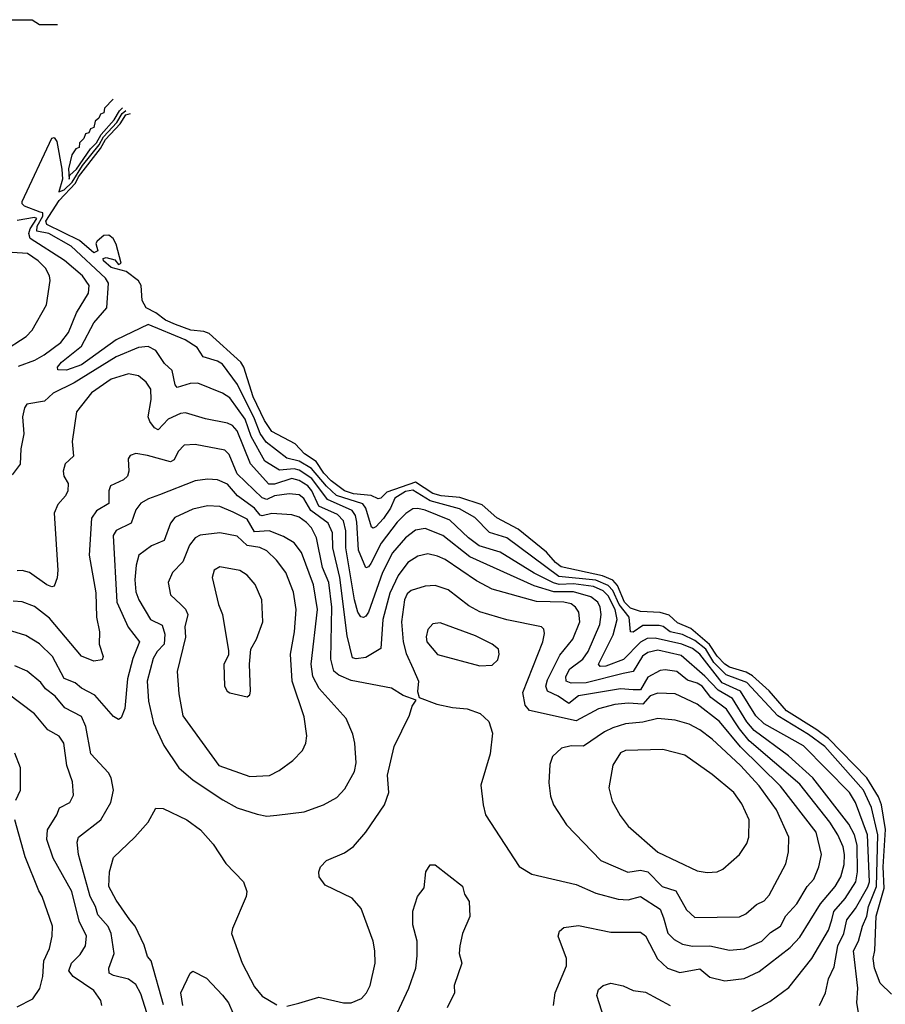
# Model space of a CAD drawing. Extents: x 1550320 to 1685906, y 509093 to 640511.
# Tile 516 of 532: x 1649515 to 1653015, y 629999 to 633980. Entities that reach past the tile are written whole.
import ezdxf

# ---------------------------------------------------------------- set-up
doc = ezdxf.new("R2010")
doc.units = 0

msp = doc.modelspace()

# ---------------------------------------------------------------- linework, layer by layer
at = {"layer": '0CON20XD'}
for points in [[(1649435, 633980), (1649565, 633980), (1649595, 633960), (1649668.3, 633960)], [(1649893.7, 633658.7), (1649857.5, 633622.5), (1649855, 633603.3), (1649841.7, 633598.3), (1649835, 633582.5), (1649820, 633570), (1649815, 633543.8), (1649801.7, 633538.3), (1649795, 633522.5), (1649781.7, 633518.3), (1649775, 633500), (1649757.5, 633482.5), (1649755, 633463.3), (1649741.7, 633458.3), (1649725.9, 633434.1), (1649712.5, 633377.5), (1649714.9, 633334.9), (1649718.2, 633351.8), (1649745, 633375.4), (1649801.7, 633458.3), (1649825, 633481.8), (1649843.9, 633516.1), (1649897.7, 633575), (1649918.7, 633611.3), (1649930.8, 633623.4)], [(1652913.6, 629925), (1652900.4, 630005), (1652904.7, 630065), (1652886.3, 630215), (1652906.5, 630255), (1652922.6, 630315), (1652940.9, 630355), (1652946.8, 630395), (1652979.4, 630475), (1652985.3, 630684.7), (1652959.9, 630795), (1652927.1, 630865), (1652771, 631041), (1652705, 631090.3), (1652580.5, 631165), (1652455, 631300.7), (1652371.5, 631331.5), (1652321.2, 631381.2), (1652289.7, 631435), (1652245, 631469.9), (1652195, 631493.7), (1652145.3, 631505.3), (1652116.7, 631526.8), (1652100.6, 631530.6), (1652035, 631530.1), (1651995, 631504.3), (1651985, 631504.6), (1651979.6, 631565), (1651939.4, 631615), (1651912.8, 631672.8), (1651895, 631692.5), (1651845, 631713.5), (1651695, 631729.4), (1651485.3, 631885.3), (1651415, 631906.9), (1651355, 631966.8), (1651293, 632003), (1651175, 632035.4), (1651105, 632078.2), (1651075, 632072.4), (1651032.2, 632045), (1651014.5, 632005), (1650986.5, 631963.5), (1650955, 631929), (1650945, 631924.1), (1650937.8, 631927.8), (1650915, 632004.7), (1650902.1, 632022.1), (1650795.7, 632055.7), (1650755, 632093.6), (1650695, 632165.7), (1650645, 632194.7), (1650595, 632207.5), (1650512.1, 632272.1), (1650487, 632307), (1650465, 632366), (1650395.6, 632505.6), (1650335, 632587), (1650315, 632600), (1650257.1, 632617.1), (1650233.2, 632655), (1650184.1, 632685), (1650035, 632747.7), (1649904.9, 632685.1), (1649764.7, 632585), (1649705, 632563.3), (1649669.2, 632565), (1649668.2, 632575), (1649683.9, 632595), (1649765, 632660.5), (1649815.2, 632755), (1649867.8, 632815), (1649873.7, 632915), (1649861.6, 632935), (1649723.8, 633065), (1649633, 633115), (1649584.7, 633124.7), (1649586.3, 633145), (1649609.1, 633185), (1649609, 633199), (1649598.4, 633201.6), (1649535, 633226.4), (1649524.7, 633235), (1649525.3, 633245), (1649645, 633501.3), (1649655, 633503.4), (1649665, 633488.2), (1649685.9, 633375.9), (1649688, 633335), (1649673.4, 633283.4), (1649695, 633292.6), (1649727, 633323), (1649769.4, 633390.6), (1649835.8, 633474.2), (1649853.9, 633506.1), (1649908.5, 633565), (1649929.6, 633600.4), (1649944.9, 633613.2)], [(1653040.5, 630040.5), (1652994.5, 630084.5), (1652972.1, 630145), (1652965.5, 630185), (1652973, 630217), (1652978.5, 630355), (1653010.9, 630469.1), (1653006.7, 630555), (1653015.7, 630705.7), (1653000.1, 630805), (1652988.3, 630838.3), (1652940.6, 630915), (1652785, 631073.6), (1652738.9, 631108.9), (1652615, 631185.4), (1652545, 631266.9), (1652477.6, 631327.6), (1652452.1, 631342.1), (1652385, 631361.8), (1652365.9, 631374.1), (1652335, 631406.2), (1652303.7, 631453.7), (1652228.9, 631518.9), (1652175, 631541.3), (1652141.9, 631571.9), (1652105, 631582.7), (1652025, 631587.9), (1651985, 631601.3), (1651960.1, 631625), (1651932.7, 631692.7), (1651913.9, 631713.9), (1651871.8, 631731.8), (1651705, 631768.2), (1651681.7, 631785), (1651645, 631827), (1651530.2, 631920.2), (1651445, 631966.1), (1651385, 632018.5), (1651295, 632047.8), (1651218.9, 632055), (1651185, 632064.1), (1651115, 632110.7), (1651000.1, 632069.9), (1650975, 632045.2), (1650965, 632043.2), (1650936.3, 632056.3), (1650865, 632062.6), (1650828.8, 632075), (1650775, 632115.6), (1650745, 632146.5), (1650713.4, 632193.4), (1650666.9, 632225), (1650629.3, 632265), (1650535, 632315.2), (1650505, 632359.1), (1650458.5, 632455), (1650421.5, 632575), (1650409.7, 632595), (1650280.9, 632710.9), (1650259.2, 632719.2), (1650207.5, 632725), (1650145, 632747.1), (1650104.7, 632765), (1650065, 632795.2), (1650026, 632815), (1650010.6, 632845), (1650006.1, 632905), (1649995, 632924.2), (1649945, 632961.6), (1649885, 632977.6), (1649854, 633005), (1649853.3, 633015), (1649865, 633017.9), (1649899.2, 633009.2), (1649915, 632990.8), (1649925.6, 632995), (1649905, 633072.5), (1649893.3, 633095), (1649875, 633108.8), (1649855, 633108.1), (1649828.2, 633085), (1649823.3, 633075), (1649830.7, 633045), (1649815, 633037.8), (1649757.5, 633087.5), (1649625, 633152.3), (1649620.8, 633165), (1649675, 633249.5), (1649740.9, 633319.1), (1649753.1, 633345), (1649841.4, 633458.6), (1649862.7, 633495), (1649921.4, 633558.6), (1649944.4, 633595), (1649962.6, 633600.4)], [(1649510.4, 632579.6), (1649576.9, 632603.1), (1649614.6, 632625), (1649681.2, 632675), (1649712.1, 632715), (1649744.7, 632795), (1649793.3, 632875), (1649795.7, 632905), (1649769.4, 632945), (1649696.5, 633006.5), (1649556.8, 633095), (1649552.5, 633115), (1649557.7, 633135), (1649585, 633176.8), (1649575, 633180.4), (1649505, 633168.6)], [(1649445, 632637.1), (1649540.8, 632699.1), (1649565.5, 632725), (1649623.2, 632826.8), (1649638.8, 632925), (1649635.4, 632945), (1649618.9, 632975), (1649590, 633005), (1649546.2, 633035), (1649485, 633038.9)], [(1652748.8, 629995), (1652774, 630045), (1652785, 630102), (1652809, 630151), (1652823.8, 630235), (1652847.7, 630285), (1652859.4, 630340.6), (1652894.1, 630385.9), (1652945, 630473.8), (1652951.2, 630495), (1652943.8, 630685), (1652895, 630814.6), (1652870.9, 630855), (1652685, 631044.2), (1652525, 631133.8), (1652492.3, 631165), (1652429, 631265), (1652355, 631299.2), (1652264.9, 631414.9), (1652235, 631437.8), (1652192.5, 631455), (1652085, 631479.6), (1652051.7, 631478.3), (1652025, 631463.6), (1651956.6, 631393.4), (1651885.7, 631365.7), (1651862.2, 631365), (1651855.9, 631375), (1651915, 631493.1), (1651930.4, 631555), (1651922.7, 631595), (1651895, 631650.1), (1651875, 631671), (1651835, 631688), (1651755, 631699.8), (1651695.9, 631695.9), (1651672.9, 631703), (1651595, 631742.8), (1651457.6, 631827.6), (1651372.8, 631852.8), (1651329.7, 631885), (1651255, 631956.3), (1651155, 631997.2), (1651125, 632004.1), (1651105, 632001.9), (1651076.1, 631983.9), (1651041.8, 631948.2), (1650977, 631863), (1650935, 631781.2), (1650925, 631767.3), (1650915, 631764.4), (1650885.1, 631835.1), (1650878.9, 631948.9), (1650872.4, 631975), (1650859.6, 631995), (1650760.1, 632040.1), (1650695.7, 632125.7), (1650645, 632158.3), (1650625, 632163.8), (1650565, 632159.2), (1650506.2, 632195), (1650450.6, 632295), (1650426.2, 632365), (1650365, 632450.5), (1650335, 632469.4), (1650235, 632510), (1650205, 632508.9), (1650152.4, 632492.4), (1650143.5, 632503.5), (1650132.2, 632562.2), (1650100.5, 632590.5), (1650065, 632642.8), (1650035, 632659.2), (1649995, 632655.2), (1649905, 632617.2), (1649735, 632511.9), (1649650.5, 632469.5), (1649615, 632437.9), (1649544.4, 632425), (1649535, 632411.2), (1649527.1, 632375), (1649532.1, 632305), (1649520, 632245), (1649516.4, 632183.6), (1649485, 632139.2)], [(1652475, 629972.1), (1652548.9, 630011.1), (1652625, 630067.5), (1652717.5, 630185), (1652785, 630299.6), (1652799.2, 630340.8), (1652806.6, 630375), (1652852.7, 630427.3), (1652896.5, 630495), (1652903.3, 630535), (1652902, 630642), (1652890.3, 630685), (1652867.8, 630727.8), (1652722, 630915), (1652624.1, 631004.1), (1652485, 631106.1), (1652455, 631141.5), (1652397.7, 631235), (1652338.7, 631268.7), (1652286, 631326), (1652190, 631409.9), (1652095, 631431.2), (1652055, 631421.5), (1652033, 631407), (1651995, 631344.1), (1651955, 631336.1), (1651805, 631298.9), (1651745, 631297.8), (1651724.1, 631305), (1651722.8, 631325), (1651739.6, 631355), (1651792.8, 631395), (1651814, 631425), (1651861.3, 631535), (1651866.7, 631575), (1651862.8, 631605), (1651853.3, 631625), (1651825, 631646.9), (1651755, 631666.9), (1651675, 631666.9), (1651595, 631690.6), (1651335, 631808.2), (1651226.1, 631895), (1651155, 631922.5), (1651115, 631916.2), (1651075, 631885.8), (1651023.1, 631825), (1650982.1, 631745), (1650925, 631584.5), (1650915, 631569.1), (1650905, 631563.6), (1650895, 631566.4), (1650882.7, 631585), (1650868.5, 631635), (1650833.9, 631845), (1650834.1, 631914.1), (1650823.9, 631953.9), (1650800.1, 631980.1), (1650725, 632013.6), (1650696, 632075), (1650680, 632095), (1650645, 632116.9), (1650615, 632125.3), (1650545, 632101.8), (1650522.7, 632102.7), (1650449, 632185), (1650395, 632318.2), (1650375, 632339.2), (1650355, 632348.4), (1650266.2, 632366.2), (1650185, 632390.3), (1650165, 632387.6), (1650115.6, 632364.4), (1650075, 632321.5), (1650060, 632330), (1650041.1, 632355), (1650034.4, 632375), (1650046.8, 632445), (1650045, 632486.2), (1650026.5, 632515), (1649995, 632540), (1649955, 632548.2), (1649885, 632526), (1649805, 632472), (1649744.6, 632395), (1649727.3, 632275), (1649733.3, 632215), (1649699.2, 632185), (1649691.1, 632155), (1649693.3, 632135), (1649711.5, 632105), (1649709.2, 632075), (1649700.5, 632055), (1649669.5, 632020.5), (1649654.5, 631985), (1649669.1, 631755), (1649666.4, 631723.6), (1649655, 631690), (1649645, 631687.1), (1649625, 631695.5), (1649555, 631744.7), (1649525, 631752.6), (1649505, 631751.1)], [(1651673.1, 629995), (1651680.6, 630045), (1651726.5, 630155), (1651725.5, 630185), (1651692.9, 630275), (1651697.5, 630295), (1651715, 630310), (1651775, 630317.5), (1651905, 630291.5), (1652025, 630290.4), (1652045.7, 630275.7), (1652093.4, 630183.4), (1652135, 630144.7), (1652185, 630128.2), (1652265, 630142), (1652305, 630108.5), (1652366, 630094), (1652445, 630102.9), (1652505, 630131.2), (1652630.5, 630229.5), (1652669.8, 630270.2), (1652753, 630405), (1652812.6, 630475), (1652836, 630515), (1652849.5, 630565), (1652850.6, 630605), (1652845, 630635.5), (1652823.6, 630685), (1652791, 630735), (1652669.5, 630889.5), (1652465, 631064.3), (1652425, 631112.7), (1652372.5, 631192.5), (1652310.1, 631240.1), (1652275, 631285.4), (1652255, 631298.1), (1652215, 631310.2), (1652172.1, 631345), (1652125, 631351.5), (1652105, 631348.3), (1652055, 631321.9), (1652025, 631270.9), (1651995, 631270.5), (1651945, 631275.1), (1651775, 631245.7), (1651735, 631215.9), (1651692.7, 631245), (1651648.9, 631265), (1651643.2, 631285), (1651649.3, 631310.7), (1651699, 631411), (1651751.6, 631475), (1651780.3, 631545), (1651775.8, 631585), (1651762.6, 631605), (1651745, 631617.7), (1651715, 631624.6), (1651605, 631627.9), (1651425, 631677.5), (1651361.9, 631711.9), (1651235, 631797.2), (1651205, 631811.6), (1651165, 631820), (1651125, 631811.2), (1651085, 631786), (1651045, 631733.3), (1651011.7, 631661.7), (1650983.8, 631555), (1650975, 631437.1), (1650915, 631401.6), (1650875, 631395.8), (1650860.5, 631400.5), (1650839, 631489), (1650810.1, 631725), (1650781.4, 631845), (1650779.7, 631905), (1650762, 631945), (1650692.9, 631995), (1650663.7, 632043.7), (1650645, 632059.4), (1650605, 632063.7), (1650545, 632055.4), (1650515, 632040.6), (1650495, 632046.2), (1650395, 632144.3), (1650361.7, 632221.7), (1650345, 632239.2), (1650225, 632262.5), (1650180.6, 632259.4), (1650155.6, 632234.4), (1650139.8, 632200.2), (1650125, 632191.9), (1650031.4, 632218.6), (1649984.2, 632225.8), (1649961.7, 632218.3), (1649953.8, 632205), (1649956.9, 632155), (1649951.4, 632135), (1649935, 632120), (1649882.2, 632095), (1649875.4, 632075), (1649875, 632024.3), (1649825.8, 631994.2), (1649804.8, 631965.2), (1649795.9, 631815), (1649823.2, 631663.2), (1649825.3, 631565), (1649838.2, 631505), (1649836, 631455), (1649852.1, 631405), (1649848, 631392), (1649815, 631386.7), (1649765, 631407.1), (1649635, 631560.6), (1649575, 631607.3), (1649525, 631626.1), (1649488.9, 631628.9)], [(1650595, 629992), (1650643.7, 630003.7), (1650725, 630027.9), (1650825, 630005.6), (1650855, 630005.6), (1650897, 630023), (1650917.1, 630045), (1650932.2, 630075), (1650952.7, 630165), (1650950.9, 630215), (1650943.8, 630255), (1650896.2, 630386.2), (1650858.9, 630428.9), (1650750.9, 630480.9), (1650726.2, 630515), (1650724.2, 630535), (1650731.2, 630555), (1650755, 630580), (1650828.9, 630611.1), (1650865, 630637.1), (1650914.7, 630695.3), (1650990, 630805), (1651007.3, 630855), (1651002.1, 630925), (1651028.8, 631041.2), (1651091.7, 631168.3), (1651102.5, 631205), (1651118.3, 631228.3), (1651065, 631247.5), (1651017.9, 631277.9), (1650855, 631308.6), (1650805, 631330.5), (1650785.9, 631345.9), (1650773.6, 631395), (1650776.8, 631605), (1650765.5, 631704.5), (1650739.4, 631765), (1650715.7, 631885.7), (1650695.2, 631925), (1650675, 631946.6), (1650645, 631968.4), (1650615, 631978), (1650535, 631984.1), (1650495, 631973.8), (1650487.2, 631977.2), (1650465, 632005.5), (1650396, 632055), (1650355, 632102.5), (1650315, 632119.7), (1650275, 632122.9), (1650224.2, 632115.8), (1650080.9, 632059.1), (1650036.5, 632043.5), (1650005.3, 632024.7), (1649985, 631998.6), (1649965.3, 631945), (1649905.6, 631915), (1649892.5, 631895), (1649907.3, 631625), (1649953.5, 631523.5), (1649999.6, 631465), (1649972.4, 631397.6), (1649951.3, 631315), (1649940.7, 631195), (1649925, 631157.1), (1649915, 631150.8), (1649895, 631162.2), (1649818.9, 631248.9), (1649765, 631277.4), (1649738.8, 631298.8), (1649695, 631316.9), (1649647.2, 631405), (1649595, 631456.1), (1649540.1, 631490.1), (1649448.2, 631518.2)], [(1650515, 630760), (1650555, 630764.4), (1650665, 630777.8), (1650743.7, 630806.3), (1650797.5, 630835), (1650829.5, 630870.5), (1650869.5, 630940.5), (1650875.4, 630975), (1650870, 631055), (1650861.7, 631091.7), (1650835.5, 631155), (1650726.6, 631276.6), (1650700.6, 631325), (1650693.4, 631375), (1650719.8, 631595), (1650703.3, 631695), (1650655, 631825.5), (1650624.8, 631864.8), (1650581.2, 631891.2), (1650523.8, 631913.8), (1650465, 631909.1), (1650435, 631960.6), (1650378.5, 631988.5), (1650325, 632011.9), (1650275, 632014.7), (1650215, 632000.5), (1650142.7, 631967.3), (1650124.7, 631945), (1650099.6, 631875), (1650047.8, 631852.2), (1649996.9, 631815), (1649986.3, 631775), (1649980.8, 631715), (1649985, 631666.2), (1649997.1, 631635), (1650044.1, 631555), (1650091.8, 631531.8), (1650101.7, 631495), (1650099.8, 631455), (1650070.8, 631425), (1650055, 631397.8), (1650030.7, 631305), (1650036.2, 631225), (1650056.2, 631136.2), (1650098.2, 631045), (1650158.8, 630955), (1650215.9, 630905.9), (1650336.3, 630826.3), (1650395, 630793.3), (1650475, 630767.3), (1650515, 630760)], [(1650445, 630920), (1650525, 630924.6), (1650564.4, 630945), (1650619.2, 630985), (1650658.6, 631025), (1650671.9, 631055), (1650675.5, 631084.5), (1650665, 631161.2), (1650616.2, 631306.2), (1650610.3, 631415), (1650625.7, 631505), (1650632.4, 631595), (1650622.1, 631665), (1650590.6, 631745), (1650554, 631795), (1650515, 631832.8), (1650486.1, 631846.1), (1650435, 631854.5), (1650395, 631891.4), (1650325, 631905.8), (1650245, 631896.1), (1650225, 631884.5), (1650201.3, 631855), (1650175, 631787.8), (1650132.9, 631745), (1650115.5, 631705), (1650125.4, 631655), (1650166.2, 631616.2), (1650186.2, 631596.2), (1650194.8, 631575), (1650182.9, 631525), (1650186, 631484), (1650152.4, 631345), (1650158.2, 631255), (1650175.4, 631165), (1650320, 630965), (1650445, 630920)], [(1650435, 631242.5), (1650445, 631250), (1650448.8, 631265), (1650443.8, 631375), (1650449.2, 631435), (1650472.2, 631475), (1650497.8, 631545), (1650493.8, 631635), (1650466.6, 631696.6), (1650435, 631734.4), (1650405, 631752.5), (1650325, 631768.5), (1650301.9, 631755), (1650293.3, 631725), (1650318.8, 631615), (1650334.5, 631575), (1650358.8, 631428.8), (1650358.8, 631411.2), (1650341.2, 631375), (1650343.8, 631285), (1650353.8, 631265), (1650365, 631258.8), (1650435, 631242.5)], [(1652385, 630217.8), (1652445, 630224.1), (1652515.5, 630255), (1652550.7, 630289.3), (1652591.8, 630315), (1652613.5, 630356.5), (1652657.9, 630405), (1652699.7, 630475), (1652725.9, 630505), (1652746.3, 630555), (1652756.9, 630605), (1652736.1, 630695), (1652591.7, 630881.7), (1652429.7, 631039.7), (1652345, 631143), (1652255, 631213), (1652165, 631254.7), (1652095, 631256.6), (1652065, 631246.6), (1652035, 631212.4), (1651975, 631216.7), (1651921.5, 631211.5), (1651855.6, 631194.4), (1651765, 631145.9), (1651576.6, 631186.6), (1651558.5, 631208.5), (1651549.5, 631260.5), (1651630.3, 631465), (1651637.8, 631497.8), (1651635, 631516.2), (1651625, 631525.6), (1651485, 631553.2), (1651375, 631586.4), (1651330.7, 631610.7), (1651247.8, 631675), (1651195, 631692.5), (1651155, 631690), (1651097.5, 631672.5), (1651081.6, 631658.4), (1651070.6, 631635), (1651059.4, 631545), (1651065.2, 631465), (1651077.3, 631417.3), (1651105.9, 631355.9), (1651128, 631305), (1651123.8, 631263.8), (1651130, 631240), (1651202.4, 631212.4), (1651265, 631198.8), (1651325, 631193.6), (1651377.5, 631175), (1651412.2, 631142.2), (1651427.3, 631095), (1651417.6, 631012.4), (1651379.4, 630885), (1651388.6, 630805), (1651398.8, 630765), (1651535, 630556.2), (1651585.6, 630525.6), (1651765, 630483.9), (1651845, 630449.1), (1651935, 630424.7), (1651975, 630422.2), (1652025, 630434.6), (1652104.5, 630384.5), (1652118.4, 630348.4), (1652136.3, 630286.3), (1652161.8, 630261.8), (1652195, 630242.5), (1652235.7, 630234.3), (1652305, 630235.7), (1652385, 630217.8)], [(1651375, 631367.8), (1651425, 631370.6), (1651447.8, 631392.2), (1651454.4, 631415), (1651450.6, 631435), (1651425.8, 631455), (1651358.3, 631488.3), (1651215, 631541.9), (1651185, 631537.1), (1651165, 631514), (1651158.2, 631485), (1651162, 631465), (1651205, 631413.2), (1651375, 631367.8)], [(1650029.7, 629965), (1650005, 630041.9), (1649985, 630078.7), (1649955, 630101), (1649894.3, 630115), (1649877.5, 630125), (1649875.4, 630145), (1649896.9, 630205), (1649885, 630286), (1649873.2, 630313.2), (1649831, 630361), (1649821.6, 630395), (1649800.6, 630435), (1649753.3, 630605), (1649747.9, 630655), (1649752.5, 630675), (1649843.1, 630745), (1649883.9, 630815), (1649893.8, 630865), (1649884.6, 630915), (1649873.6, 630935), (1649802.2, 631012.2), (1649782.1, 631122.1), (1649765, 631162.5), (1649697.2, 631197.2), (1649658.4, 631245), (1649619.7, 631275), (1649600.8, 631300.8), (1649545, 631346), (1649495, 631368.2)], [(1649846.9, 629995), (1649842.9, 630015), (1649815.5, 630055), (1649731.9, 630111.9), (1649714.2, 630135), (1649724.2, 630165), (1649759.7, 630200.3), (1649780.7, 630235), (1649785.3, 630275), (1649756, 630335), (1649725.7, 630455.7), (1649649.9, 630589.9), (1649625.3, 630665), (1649627.2, 630705), (1649665.4, 630765), (1649675.9, 630794.1), (1649717.5, 630815), (1649733.2, 630845), (1649728.1, 630898.1), (1649705.3, 630965), (1649694.2, 631055), (1649675, 631083.2), (1649628.8, 631108.8), (1649575, 631173.3), (1649465, 631257.1)], [(1652245, 630350), (1652425, 630353.1), (1652451.9, 630365), (1652495, 630403.2), (1652525, 630417.5), (1652545, 630440.8), (1652613, 630567), (1652623.2, 630615), (1652625.3, 630675), (1652575.7, 630785), (1652505, 630882.4), (1652430.2, 630965), (1652315, 631071.3), (1652265, 631109.1), (1652221.7, 631131.7), (1652165, 631148), (1652095, 631155.3), (1652035, 631139.6), (1651965, 631132.6), (1651913, 631117), (1651879.3, 631100.7), (1651795, 631042.8), (1651745, 631043.8), (1651705.5, 631034.5), (1651669.3, 631000.7), (1651658.1, 630968.1), (1651654.4, 630895), (1651661.3, 630841.3), (1651673.1, 630805), (1651725.6, 630725), (1651865, 630580.5), (1651973.7, 630533.6), (1652025, 630542), (1652055.4, 630535.4), (1652112.3, 630475), (1652167.8, 630457.8), (1652211.5, 630381.5), (1652245, 630350)], [(1649499.1, 630825), (1649518.1, 630865), (1649518, 630955), (1649495.8, 631015)], [(1652295, 630532.2), (1652335, 630534.4), (1652358, 630545), (1652425, 630604.2), (1652455, 630650), (1652463.5, 630675), (1652464.4, 630745), (1652435, 630810), (1652402.7, 630855), (1652315, 630928.9), (1652205, 631007.1), (1652115, 631028.8), (1651965, 631025.4), (1651945, 631016.4), (1651914, 630966), (1651897.8, 630875), (1651911.1, 630821.1), (1651942.6, 630762.6), (1651975, 630719.2), (1652095, 630614.7), (1652255, 630539.2), (1652295, 630532.2)], [(1650096.8, 629996.8), (1650046.7, 630175), (1650032.1, 630192.1), (1650017.9, 630237.9), (1649981.6, 630315), (1649960.9, 630340.9), (1649905, 630420), (1649875.4, 630475), (1649878.1, 630535), (1649895, 630593.3), (1649981.1, 630675), (1650034.7, 630735.3), (1650065, 630792), (1650095, 630790.8), (1650191.2, 630745), (1650245.8, 630705), (1650297.2, 630647.2), (1650348.9, 630568.9), (1650420.6, 630495), (1650432.9, 630455), (1650430.8, 630435), (1650375, 630306.2), (1650370.9, 630285), (1650414, 630165), (1650465, 630070), (1650495, 630032.5), (1650555, 629997.7)], [(1649505, 629989.1), (1649568.6, 630021.4), (1649596.3, 630063.7), (1649608.3, 630111.7), (1649612.8, 630175), (1649636.1, 630225), (1649646.7, 630275), (1649647.5, 630315), (1649605.4, 630435), (1649592, 630458), (1649536.9, 630595), (1649496.1, 630745)], [(1650995.6, 629865), (1651088.6, 630065), (1651117.1, 630145), (1651121.9, 630195), (1651122.5, 630255), (1651105, 630320), (1651104.2, 630375.8), (1651123.8, 630435), (1651150.5, 630469.5), (1651156.7, 630535), (1651175, 630562.5), (1651195, 630563.3), (1651305, 630476.7), (1651313.8, 630445), (1651332, 630415), (1651335.7, 630354.3), (1651306.2, 630285), (1651294.2, 630235), (1651292.5, 630205), (1651302.9, 630165), (1651271.4, 630075), (1651272.9, 630045), (1651243.8, 629985)], [(1650174.6, 629995), (1650166.7, 630045), (1650204.7, 630125.3), (1650215, 630132.9), (1650270.6, 630105), (1650335.7, 630035.7), (1650359.6, 630005), (1650377.3, 629965)], [(1651899.5, 629875), (1651849.1, 630035), (1651855, 630058.8), (1651874.4, 630075.6), (1651905, 630084.3), (1651955, 630074.4), (1651995, 630055.5), (1652045, 630047.9), (1652145, 629994.5)]]:
    msp.add_lwpolyline(points, dxfattribs=at)

doc.saveas('drawing.dxf')
